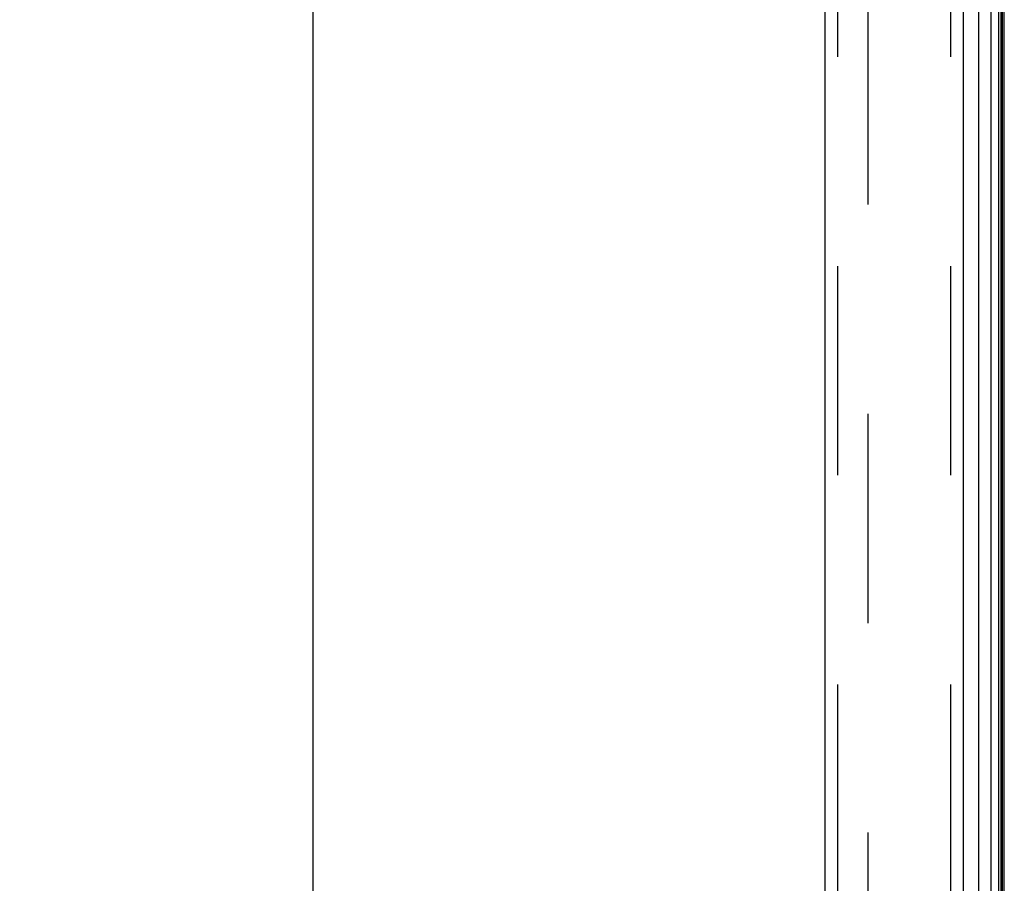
# Model space of a CAD drawing. Header units: inches. Extents: x 0 to 227, y 0 to 147.
# Tile 263 of 285: x 113.31 to 119.18, y 74.18 to 79.32. Entities that reach past the tile are written whole.
import ezdxf

# ---------------------------------------------------------------- set-up
doc = ezdxf.new("R2010")
doc.units = ezdxf.units.IN
doc.header["$LTSCALE"] = 12.466667
doc.header["$MEASUREMENT"] = 0
doc.linetypes.add('HIDDEN', pattern=[0.2, 0.1, -0.1])
doc.layers.get('0').update_dxf_attribs({"linetype": 'CONTINUOUS'})
for name, color, linetype in [('DEFAULT_2', 8, 'HIDDEN'), ('DIMENSIONS', 7, 'CONTINUOUS'), ('LEFTHAND_DOOR_ASSEMBLY', 7, 'CONTINUOUS'), ('RIGHTHAND_DOOR_ASSEMBLY', 7, 'CONTINUOUS')]:
    doc.layers.add(name, color=color, linetype=linetype)
doc.styles.get("Standard").update_dxf_attribs({"font": 'arial.ttf'})
doc.dimstyles.new('DIMSTYLE_1', dxfattribs={"dimtxt": 1, "dimasz": 1.333333, "dimexe": 0.09, "dimexo": 0.07, "dimgap": 0.0375, "dimtad": 0, "dimtih": 1, "dimtoh": 1, "dimzin": 4, "dimdsep": 46, "dimtxsty": 'Standard', "dimblk": '_FILLED', "dimblk1": '_FILLED', "dimblk2": '_FILLED', "dimcen": 0.09, "dimadec": 3, "dimazin": 1, "dimtfac": 1, "dimtdec": 3, "dimtofl": 0, "dimtmove": 0, "dimatfit": 3, "dimldrblk": '_FILLED', "dimfxl": 0, "dimtolj": 1, "dimtzin": 4, "dimarcsym": 0})

# ---------------------------------------------------------------- blocks, each defined once
blk = doc.blocks.new('_FILLED')
at = {"color": 0, "linetype": 'ByBlock'}
blk.add_solid([(0, 0), (-1, 0.2), (-1, -0.2)], dxfattribs=at)
blk = doc.blocks.new('*D12')
at = {"layer": 'DIMENSIONS', "color": 2, "linetype": 'Continuous'}
for p, q in [((118.347, 108.1593), (113.854, 108.1593)), ((115.054, 108.1593), (115.054, 73.1593)), ((115.054, 36.1593), (115.054, 71.1593)), ((118.358, 36.1593), (113.854, 36.1593))]:
    blk.add_line(p, q, dxfattribs=at)
at = {"layer": 'DIMENSIONS', "color": 2, "linetype": 'Continuous', "xscale": 1.3333333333, "yscale": 1.3333333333, "zscale": 1.3333333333}
for p, rotation in [((115.054, 108.1593), 90), ((115.054, 36.1593), 270)]:
    blk.add_blockref('_FILLED', p, dxfattribs=dict(at, rotation=rotation))
at = {"layer": 'DIMENSIONS', "color": 2, "linetype": 'Continuous', "insert": (115.054, 72.6593), "char_height": 1, "width": 3.494424, "attachment_point": 2, "line_spacing_factor": 0.9}
blk.add_mtext('72.00', dxfattribs=at)

msp = doc.modelspace()

# ---------------------------------------------------------------- linework, layer by layer
at = {"color": 3, "linetype": 'Continuous'}
msp.add_line((119.1764, 36.2633), (119.1764, 108.0553), dxfattribs=at)
at = {"layer": 'DEFAULT_2', "color": 8, "linetype": 'HIDDEN'}
msp.add_line((118.3638, 106.8937), (118.3638, 37.4249), dxfattribs=at)
at = {"layer": 'LEFTHAND_DOOR_ASSEMBLY', "color": 8, "linetype": 'HIDDEN'}
for p, q in [((118.1814, 107.7743), (118.1814, 36.5443)), ((118.8564, 107.7743), (118.8564, 36.5443))]:
    msp.add_line(p, q, dxfattribs=at)
at = {"layer": 'RIGHTHAND_DOOR_ASSEMBLY', "color": 7, "linetype": 'Continuous'}
for p, q in [((119.0986, 36.4939), (119.0986, 107.8247)), ((119.0235, 107.7963), (119.0235, 36.5223)), ((119.142, 107.8157), (119.142, 36.5029)), ((119.1557, 107.809), (119.1557, 36.5096)), ((119.1645, 107.8066), (119.1645, 36.512))]:
    msp.add_line(p, q, dxfattribs=at)
at = {"layer": 'RIGHTHAND_DOOR_ASSEMBLY', "color": 3, "linetype": 'Continuous'}
for p, q in [((118.1064, 107.7743), (118.1064, 36.5443)), ((118.9314, 107.7743), (118.9314, 36.5443))]:
    msp.add_line(p, q, dxfattribs=at)
at = {"layer": 'RIGHTHAND_DOOR_ASSEMBLY', "color": 8, "linetype": 'HIDDEN'}
for p, q in [((118.1814, 107.7743), (118.1814, 36.5443)), ((118.8564, 107.7743), (118.8564, 36.5443))]:
    msp.add_line(p, q, dxfattribs=at)

# ---------------------------------------------------------------- dimensions: what is measured, and where the dimension line sits
at = {"layer": 'DIMENSIONS', "color": 2, "linetype": 'Continuous'}
dim = msp.add_linear_dim(base=(115.054, 108.1593), p1=(118.428, 36.1593), p2=(118.417, 108.1593), angle=90, dimstyle='DIMSTYLE_1', dxfattribs=at)
dim.commit()
dim.dimension.update_dxf_attribs({"geometry": '*D12', "text_midpoint": (115.0538, 72.1537), "dimtype": 160})

doc.saveas('drawing.dxf')
